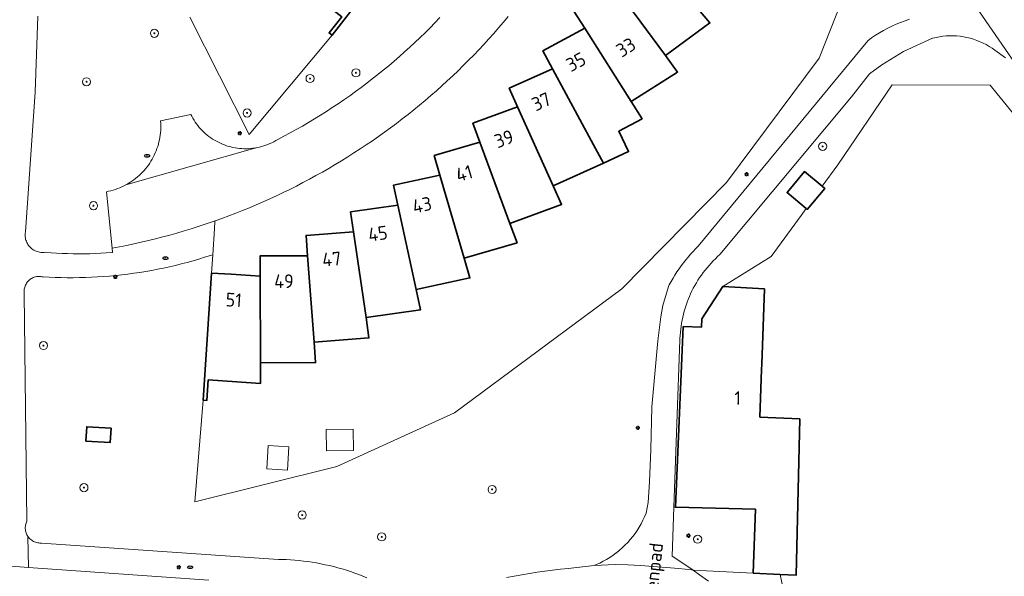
# Model space of a CAD drawing. Header units: metres. Extents: x 152610 to 160096, y 456114 to 462495.
# Tile 515 of 656: x 158088 to 158185, y 460652 to 460707. Entities that reach past the tile are written whole.
import ezdxf
from ezdxf.enums import TextEntityAlignment as Align

# ---------------------------------------------------------------- set-up
doc = ezdxf.new("R2010")
doc.units = ezdxf.units.M
doc.header["$LTSCALE"] = 0.5
doc.layers.get('0').update_dxf_attribs({"linetype": 'CONTINUOUS'})
for name, color, linetype, lineweight in [('B-PV-GR-BOOM-S', 251, 'CONTINUOUS', 25), ('B-PV-IE-MEUBILAIR-S', 251, 'CONTINUOUS', 25), ('B-PV-OG-BEBOUWING-GV', 6, 'CONTINUOUS', 35), ('B-PV-OG-BEBOUWING-T18', 1, 'CONTINUOUS', 18), ('B-PV-OG-BEBOUWING_SCHUUR-GV', 251, 'CONTINUOUS', 18), ('B-PV-OG-TERREIN_BEGROEID-GV', 251, 'CONTINUOUS', 18), ('B-PV-OG-TOPOGRAFIE-T18', 1, 'CONTINUOUS', 18), ('B-PV-VH-GESLOTENVERHARDING_ASFALT-GV', 251, 'CONTINUOUS', 18), ('B-PV-VH-HALFVERHARDING_GRAVEL-GV', 251, 'CONTINUOUS', 18), ('B-PV-VH-OPENVERHARDING_BETONSTRAATSTEEN-GV', 251, 'CONTINUOUS', 18), ('B-PV-VH-OPENVERHARDING_STRAATBAKSTEEN-GV', 251, 'CONTINUOUS', 18)]:
    doc.layers.add(name, color=color, linetype=linetype, lineweight=lineweight)
doc.styles.add('NLCS-ISO', font='NLCS-ISO.ttf')
doc.styles.add('NLCS-ISO-M750-T18', font='NLCS-ISO.ttf', dxfattribs={"height": 1.35})

# ---------------------------------------------------------------- blocks, each defined once
blk = doc.blocks.new('SIE-MEUBILAIR_PAAL_LICHTMAST-SO')
for points in [[(-0.62, 0), (-1, 0)], [(-0.71, 0.71), (-0.44, 0.44)], [(0, 1), (0, 0.62)], [(0.44, 0.44), (0.71, 0.71)], [(1, 0), (0.62, 0)], [(-0.71, -0.71), (-0.44, -0.44)], [(0, -0.62), (0, -1)], [(0.44, -0.44), (0.71, -0.71)]]:
    blk.add_lwpolyline(points)
blk.add_circle((0, 0), 0.5)
blk = doc.blocks.new('SIE-MEUBILAIR_PUT_RIOOLPUT-SO')
blk.add_ellipse((0, 0), major_axis=(1.25, 0), ratio=0.54)
at = {"style": 'NLCS-ISO'}
blk.add_text('ri', height=0.75, dxfattribs=at).set_placement((-0.04, 0.07), align=Align.MIDDLE_CENTER)
blk = doc.blocks.new('SGR-BOOM_GBKN-SO')
at = {"linetype": 'ByBlock', "lineweight": 18}
h = blk.add_hatch(color=0, dxfattribs=at)
h.dxf.hatch_style = 1
edge = h.paths.add_edge_path()
edge.add_arc((0, 0), 0.25, 0, 360)
at = {"color": 0, "linetype": 'ByBlock', "lineweight": 18}
for radius in [2, 0.25]:
    blk.add_circle((0, 0), radius, dxfattribs=at)
at = {"color": 0, "linetype": 'ByBlock', "lineweight": 18, "style": 'NLCS-ISO'}
blk.add_attdef('SOORT', (2.5, 0), '', height=1.5, dxfattribs=at)

msp = doc.modelspace()

# ---------------------------------------------------------------- linework, layer by layer
at = {"layer": 'B-PV-OG-BEBOUWING-GV', "flags": 128}
for points in [[(158124.798, 460716.351), (158122.543, 460718.096), (158116.858, 460711.732), (158115.509, 460710.222), (158117.256, 460708.869), (158119.596, 460707.057), (158118.355, 460705.455), (158118.64, 460705.234), (158126.33, 460715.164)], [(158154.563, 460707.991), (158149.038, 460714.498), (158145.26, 460711.721), (158146.444, 460710.11), (158151.498, 460703.232), (158155.873, 460706.447)], [(158151.498, 460703.232), (158146.444, 460710.11), (158142.481, 460707.605), (158143.55, 460705.914), (158148.111, 460698.701), (158152.696, 460701.6)], [(158140.368, 460701.93), (158144.414, 460694.416), (158145.374, 460692.632), (158147.865, 460693.756), (158146.905, 460695.758), (158149.193, 460696.99), (158148.111, 460698.701), (158143.55, 460705.914), (158139.421, 460703.691)], [(158144.414, 460694.416), (158140.368, 460701.93), (158136.094, 460700.001), (158136.917, 460698.179), (158140.429, 460690.4), (158145.374, 460692.632)], [(158140.429, 460690.4), (158136.917, 460698.179), (158132.519, 460696.552), (158133.212, 460694.678), (158136.171, 460686.673), (158141.262, 460688.555)], [(158136.171, 460686.673), (158133.212, 460694.678), (158128.71, 460693.362), (158129.27, 460691.443), (158131.663, 460683.251), (158136.873, 460684.773)], [(158166.948, 460690.346), (158165.201, 460691.795), (158163.474, 460689.713), (158165.356, 460688.152), (158165.472, 460688.056), (158167.199, 460690.138)], [(158131.663, 460683.251), (158129.27, 460691.443), (158124.687, 460690.446), (158125.112, 460688.492), (158126.925, 460680.154), (158126.928, 460680.154), (158132.23, 460681.308)], [(158126.925, 460680.154), (158125.112, 460688.492), (158120.471, 460687.818), (158120.758, 460685.839), (158121.986, 460677.394), (158127.358, 460678.174), (158126.928, 460680.154)], [(158121.986, 460677.394), (158120.758, 460685.839), (158116.082, 460685.491), (158116.23, 460683.496), (158116.864, 460674.988), (158122.277, 460675.391)], [(158116.864, 460674.988), (158116.23, 460683.496), (158111.541, 460683.475), (158111.548, 460681.477), (158111.589, 460672.943), (158117.015, 460672.967)], [(158108.703, 460681.667), (158106.77, 460681.79), (158105.95, 460669.258), (158106.31, 460669.236), (158106.441, 460671.256), (158109.253, 460671.071), (158111.598, 460670.919), (158111.589, 460672.943), (158111.548, 460681.477)], [(158161.252, 460680.23), (158157.152, 460680.473), (158155.075, 460677.28), (158155.055, 460676.46), (158153.253, 460676.507), (158152.468, 460658.716), (158160.366, 460658.511), (158160.141, 460652.22), (158162.792, 460652.091), (158164.378, 460652.015), (158164.734, 460667.421), (158160.796, 460667.601), (158160.966, 460672.286), (158160.985, 460672.819)], [(158096.875, 460666.489), (158094.474, 460666.636), (158094.388, 460665.237), (158096.789, 460665.09)]]:
    msp.add_lwpolyline(points, close=True, dxfattribs=at)
at = {"layer": 'B-PV-OG-BEBOUWING_SCHUUR-GV', "flags": 128}
for points in [[(158120.748, 460664.296), (158120.729, 460666.405), (158118.066, 460666.382), (158118.084, 460664.273)], [(158114.39, 460664.652), (158112.339, 460664.779), (158112.198, 460662.501), (158114.249, 460662.374)]]:
    msp.add_lwpolyline(points, close=True, dxfattribs=at)
at = {"layer": 'B-PV-OG-TERREIN_BEGROEID-GV', "flags": 128}
for points in [[(158174.026, 460721.703), (158166.632, 460702.97), (158157.495, 460690.73), (158147.188, 460680.239), (158130.71, 460668.026), (158119.104, 460662.734), (158105.106, 460659.243), (158105.95, 460669.258), (158106.77, 460681.79), (158106.888, 460683.598), (158106.654, 460683.521), (158106.085, 460683.34), (158105.513, 460683.166), (158104.939, 460683), (158104.363, 460682.842), (158103.785, 460682.691), (158103.205, 460682.549), (158102.623, 460682.414), (158102.039, 460682.286), (158101.453, 460682.167), (158100.866, 460682.055), (158100.278, 460681.952), (158099.688, 460681.856), (158099.097, 460681.768), (158098.505, 460681.688), (158097.912, 460681.616), (158097.318, 460681.552), (158096.723, 460681.496), (158096.127, 460681.448), (158095.531, 460681.408), (158094.935, 460681.376), (158094.338, 460681.351), (158093.74, 460681.335), (158093.143, 460681.327), (158092.545, 460681.327), (158091.948, 460681.335), (158091.351, 460681.35), (158090.754, 460681.374), (158090.157, 460681.406), (158090.051, 460681.431), (158089.944, 460681.447), (158089.835, 460681.456), (158089.727, 460681.457), (158089.619, 460681.45), (158089.511, 460681.435), (158089.405, 460681.412), (158089.301, 460681.381), (158089.199, 460681.343), (158089.1, 460681.297), (158089.005, 460681.244), (158088.915, 460681.184), (158088.828, 460681.118), (158088.747, 460681.046), (158088.672, 460680.968), (158088.602, 460680.884), (158088.539, 460680.796), (158088.482, 460680.703), (158088.433, 460680.606), (158088.39, 460680.506), (158088.356, 460680.404), (158088.328, 460680.298), (158088.309, 460680.192), (158088.297, 460680.083), (158088.294, 460679.975), (158088.298, 460679.866), (158088.311, 460679.758), (158088.312, 460679.751), (158088.573, 460657.351), (158088.527, 460657.252), (158088.488, 460657.15), (158088.456, 460657.046), (158088.432, 460656.939), (158088.416, 460656.831), (158088.409, 460656.722), (158088.409, 460656.613), (158088.417, 460656.504), (158088.433, 460656.396), (158088.457, 460656.29), (158088.488, 460656.185), (158088.527, 460656.084), (158088.574, 460655.985), (158088.627, 460655.89), (158088.66, 460655.839), (158088.724, 460655.751), (158088.794, 460655.667), (158088.87, 460655.589), (158088.952, 460655.516), (158089.039, 460655.45), (158089.13, 460655.391), (158089.226, 460655.338), (158089.325, 460655.292), (158089.427, 460655.254), (158089.532, 460655.223), (158089.639, 460655.2), (158089.747, 460655.185), (158089.856, 460655.178), (158089.965, 460655.179), (158090.014, 460655.182), (158113.349, 460653.57), (158113.673, 460653.563), (158114.105, 460653.548), (158114.537, 460653.524), (158114.968, 460653.493), (158115.398, 460653.453), (158115.828, 460653.406), (158116.257, 460653.35), (158116.685, 460653.287), (158117.111, 460653.216), (158117.536, 460653.136), (158117.959, 460653.049), (158118.381, 460652.955), (158118.801, 460652.852), (158119.219, 460652.742), (158119.635, 460652.623), (158120.049, 460652.498), (158120.46, 460652.364), (158120.869, 460652.223), (158121.275, 460652.075), (158121.678, 460651.919), (158122.078, 460651.755)], [(158126.33, 460715.164), (158118.64, 460705.234), (158110.468, 460695.432), (158104.623, 460706.998)], [(158089.661, 460707.108), (158089.377, 460699.618), (158088.427, 460685.84), (158088.41, 460685.724), (158088.402, 460685.607), (158088.401, 460685.49), (158088.408, 460685.373), (158088.423, 460685.256), (158088.446, 460685.141), (158088.477, 460685.028), (158088.516, 460684.918), (158088.562, 460684.81), (158088.615, 460684.705), (158088.675, 460684.605), (158088.742, 460684.508), (158088.815, 460684.417), (158088.894, 460684.33), (158088.98, 460684.25), (158089.07, 460684.175), (158089.165, 460684.107), (158089.265, 460684.045), (158089.369, 460683.99), (158089.476, 460683.943), (158089.586, 460683.903), (158089.699, 460683.87), (158089.813, 460683.845), (158089.929, 460683.828), (158090.046, 460683.819), (158090.163, 460683.818), (158090.28, 460683.825), (158090.397, 460683.84), (158090.418, 460683.844), (158090.959, 460683.797), (158091.5, 460683.759), (158092.042, 460683.728), (158092.585, 460683.706), (158093.128, 460683.691), (158093.67, 460683.685), (158094.213, 460683.686), (158094.756, 460683.695), (158095.299, 460683.713), (158095.841, 460683.738), (158096.383, 460683.772), (158096.924, 460683.813), (158097.001, 460683.82), (158096.979, 460684.235), (158096.4, 460689.81), (158096.624, 460689.855), (158096.847, 460689.907), (158097.067, 460689.968), (158097.285, 460690.036), (158097.501, 460690.111), (158097.714, 460690.194), (158097.924, 460690.285), (158098.13, 460690.383), (158098.334, 460690.488), (158098.533, 460690.6), (158098.728, 460690.719), (158098.919, 460690.844), (158099.105, 460690.977), (158099.287, 460691.115), (158099.464, 460691.26), (158099.635, 460691.411), (158099.801, 460691.568), (158099.962, 460691.731), (158100.117, 460691.899), (158100.265, 460692.073), (158100.408, 460692.251), (158100.544, 460692.435), (158100.674, 460692.623), (158100.797, 460692.816), (158100.913, 460693.012), (158101.023, 460693.213), (158101.125, 460693.418), (158101.22, 460693.626), (158101.308, 460693.837), (158101.388, 460694.051), (158101.461, 460694.267), (158101.526, 460694.486), (158101.583, 460694.708), (158101.633, 460694.931), (158101.674, 460695.155), (158101.708, 460695.382), (158101.734, 460695.609), (158101.752, 460695.837), (158101.762, 460696.065), (158101.764, 460696.293), (158101.758, 460696.522), (158101.744, 460696.75), (158101.74, 460696.8), (158104.72, 460697.43), (158104.819, 460697.235), (158104.924, 460697.043), (158105.037, 460696.855), (158105.156, 460696.672), (158105.282, 460696.493), (158105.414, 460696.318), (158105.553, 460696.149), (158105.698, 460695.985), (158105.848, 460695.826), (158106.005, 460695.673), (158106.166, 460695.526), (158106.334, 460695.384), (158106.506, 460695.249), (158106.683, 460695.121), (158106.864, 460694.998), (158107.05, 460694.883), (158107.24, 460694.774), (158107.434, 460694.673), (158107.632, 460694.578), (158107.832, 460694.491), (158108.036, 460694.412), (158108.243, 460694.339), (158108.452, 460694.275), (158108.663, 460694.218), (158108.876, 460694.169), (158109.091, 460694.127), (158109.308, 460694.094), (158109.525, 460694.068), (158109.743, 460694.051), (158109.962, 460694.041), (158110.181, 460694.039), (158110.399, 460694.046), (158110.618, 460694.06), (158110.835, 460694.082), (158111.052, 460694.113), (158111.268, 460694.151), (158111.482, 460694.197), (158111.694, 460694.251), (158111.904, 460694.312), (158112.111, 460694.382), (158112.316, 460694.458), (158112.519, 460694.543), (158112.717, 460694.634), (158112.913, 460694.733), (158113.104, 460694.838), (158113.29, 460694.95), (158113.903, 460695.272), (158114.512, 460695.6), (158115.118, 460695.936), (158115.72, 460696.279), (158116.317, 460696.628), (158116.911, 460696.985), (158117.5, 460697.348), (158118.085, 460697.718), (158118.666, 460698.095), (158119.243, 460698.478), (158119.815, 460698.869), (158120.382, 460699.265), (158120.945, 460699.668), (158121.503, 460700.078), (158122.057, 460700.494), (158122.605, 460700.917), (158123.149, 460701.346), (158123.687, 460701.781), (158124.221, 460702.222), (158124.749, 460702.67), (158125.272, 460703.123), (158125.79, 460703.582), (158126.303, 460704.048), (158126.81, 460704.519), (158127.312, 460704.997), (158127.808, 460705.479), (158128.298, 460705.968), (158128.783, 460706.462), (158129.262, 460706.962)], [(158135.814, 460651.787), (158136.57, 460651.927), (158137.328, 460652.059), (158138.087, 460652.184), (158138.848, 460652.3), (158139.61, 460652.408), (158140.372, 460652.509), (158141.136, 460652.601), (158141.901, 460652.686), (158144.456, 460652.96), (158144.678, 460653.052), (158145.025, 460653.209), (158145.365, 460653.38), (158145.698, 460653.566), (158146.023, 460653.765), (158146.34, 460653.978), (158146.647, 460654.204), (158146.677, 460654.228), (158146.944, 460654.442), (158147.231, 460654.693), (158147.507, 460654.956), (158147.772, 460655.229), (158148.026, 460655.514), (158148.267, 460655.81), (158148.495, 460656.115), (158148.711, 460656.429), (158148.913, 460656.752), (158149.102, 460657.083), (158149.276, 460657.422), (158149.436, 460657.768), (158149.582, 460658.12), (158149.787, 460659.179), (158149.912, 460661.21), (158150.06, 460664.404), (158150.138, 460668.617), (158150.758, 460675.121), (158151.053, 460677.476), (158151.249, 460678.602), (158151.779, 460680.468), (158151.872, 460680.643), (158152.052, 460680.962), (158152.238, 460681.278), (158152.431, 460681.589), (158152.63, 460681.895), (158152.837, 460682.198), (158153.05, 460682.496), (158153.269, 460682.789), (158153.495, 460683.077), (158153.727, 460683.36), (158153.965, 460683.638), (158154.209, 460683.911), (158154.459, 460684.178), (158154.715, 460684.44), (158171.438, 460704.692), (158171.813, 460704.965), (158172.197, 460705.225), (158172.59, 460705.472), (158172.991, 460705.705), (158173.4, 460705.924), (158173.816, 460706.128), (158174.239, 460706.319), (158174.668, 460706.494), (158175.103, 460706.655), (158175.543, 460706.801)], [(158185.017, 460702.987), (158183.966, 460703.755), (158183.688, 460703.951), (158183.401, 460704.133), (158183.106, 460704.302), (158182.803, 460704.457), (158182.177, 460704.723), (158181.856, 460704.834), (158181.529, 460704.93), (158181.199, 460705.01), (158180.865, 460705.074), (158180.528, 460705.123), (158180.19, 460705.156), (158179.85, 460705.173), (158179.51, 460705.174), (158179.171, 460705.159), (158178.832, 460705.128), (158178.495, 460705.08), (158178.161, 460705.018), (158177.83, 460704.939), (158177.793, 460704.93), (158174.939, 460703.631), (158172.81, 460702.306), (158171.593, 460701.424), (158169.82, 460699.157), (158156.861, 460683.618), (158156.635, 460683.415), (158156.414, 460683.206), (158156.199, 460682.991), (158155.99, 460682.771), (158155.786, 460682.545), (158155.589, 460682.314), (158155.398, 460682.078), (158155.213, 460681.837), (158155.034, 460681.591), (158154.862, 460681.341), (158154.697, 460681.086), (158154.538, 460680.826), (158154.386, 460680.563), (158154.241, 460680.296), (158154.104, 460680.025), (158153.973, 460679.751), (158153.85, 460679.473), (158153.734, 460679.192), (158153.626, 460678.908), (158153.525, 460678.622), (158153.431, 460678.332), (158153.345, 460678.041), (158153.267, 460677.747), (158153.197, 460677.451), (158153.135, 460677.154), (158153.08, 460676.855), (158153.033, 460676.555), (158152.994, 460676.253), (158152.964, 460675.951), (158152.941, 460675.648), (158152.926, 460675.345), (158152.921, 460675.179), (158152.323, 460658.721), (158152.468, 460658.716), (158153.253, 460676.507), (158155.055, 460676.46), (158155.075, 460677.28), (158157.152, 460680.473), (158161.924, 460683.42), (158164.86, 460687.468), (158165.356, 460688.152), (158163.474, 460689.713), (158165.201, 460691.795), (158166.948, 460690.346), (158168.48, 460692.46), (158173.831, 460700.354), (158183.496, 460700.312), (158184.182, 460699.462), (158188.568, 460694.049)], [(158163.451, 460648.939), (158162.792, 460652.091), (158160.141, 460652.22), (158154.222, 460652.508), (158154.864, 460652.055), (158155.747, 460651.41)]]:
    msp.add_lwpolyline(points, dxfattribs=at)
msp.add_lwpolyline([(158096.875, 460666.489), (158096.789, 460665.09), (158094.388, 460665.237), (158094.474, 460666.636)], close=True, dxfattribs=at)
at = {"layer": 'B-PV-VH-GESLOTENVERHARDING_ASFALT-GV', "flags": 128}
for points in [[(158180.545, 460710.32), (158186.549, 460701.598)], [(158186.549, 460701.598), (158180.545, 460710.32)], [(158175.543, 460706.801), (158175.103, 460706.655), (158174.668, 460706.494), (158174.239, 460706.319), (158173.816, 460706.128), (158173.4, 460705.924), (158172.991, 460705.705), (158172.59, 460705.472), (158172.197, 460705.225), (158171.813, 460704.965), (158171.438, 460704.692), (158154.715, 460684.44), (158154.459, 460684.178), (158154.209, 460683.911), (158153.965, 460683.638), (158153.727, 460683.36), (158153.495, 460683.077), (158153.269, 460682.789), (158153.05, 460682.496), (158152.837, 460682.198), (158152.63, 460681.895), (158152.431, 460681.589), (158152.238, 460681.278), (158152.052, 460680.962), (158151.872, 460680.643), (158151.779, 460680.468), (158151.249, 460678.602), (158151.053, 460677.476), (158150.758, 460675.121), (158150.138, 460668.617), (158150.06, 460664.404), (158149.912, 460661.21), (158149.787, 460659.179), (158149.582, 460658.12), (158149.436, 460657.768), (158149.276, 460657.422), (158149.102, 460657.083), (158148.913, 460656.752), (158148.711, 460656.429), (158148.495, 460656.115), (158148.267, 460655.81), (158148.026, 460655.514), (158147.772, 460655.229), (158147.507, 460654.956), (158147.231, 460654.693), (158146.944, 460654.442), (158146.677, 460654.228), (158146.647, 460654.204), (158146.34, 460653.978), (158146.023, 460653.765), (158145.698, 460653.566), (158145.365, 460653.38), (158145.025, 460653.209), (158144.678, 460653.052), (158144.456, 460652.96), (158146.538, 460653.07), (158147.792, 460653.02), (158149.045, 460652.953), (158150.298, 460652.871), (158151.549, 460652.772), (158152.799, 460652.658), (158154.047, 460652.528), (158154.222, 460652.508), (158153.192, 460653.212), (158152.147, 460653.895), (158152.323, 460658.721), (158152.921, 460675.179), (158152.926, 460675.345), (158152.941, 460675.648), (158152.964, 460675.951), (158152.994, 460676.253), (158153.033, 460676.555), (158153.08, 460676.855), (158153.135, 460677.154), (158153.197, 460677.451), (158153.267, 460677.747), (158153.345, 460678.041), (158153.431, 460678.332), (158153.525, 460678.622), (158153.626, 460678.908), (158153.734, 460679.192), (158153.85, 460679.473), (158153.973, 460679.751), (158154.104, 460680.025), (158154.241, 460680.296), (158154.386, 460680.563), (158154.538, 460680.826), (158154.697, 460681.086), (158154.862, 460681.341), (158155.034, 460681.591), (158155.213, 460681.837), (158155.398, 460682.078), (158155.589, 460682.314), (158155.786, 460682.545), (158155.99, 460682.771), (158156.199, 460682.991), (158156.414, 460683.206), (158156.635, 460683.415), (158156.861, 460683.618), (158169.82, 460699.157), (158171.593, 460701.424), (158172.81, 460702.306), (158174.939, 460703.631), (158177.793, 460704.93), (158177.83, 460704.939), (158178.161, 460705.018), (158178.495, 460705.08), (158178.832, 460705.128), (158179.171, 460705.159), (158179.51, 460705.174), (158179.85, 460705.173), (158180.19, 460705.156), (158180.528, 460705.123), (158180.865, 460705.074), (158181.199, 460705.01), (158181.529, 460704.93), (158181.856, 460704.834), (158182.177, 460704.723), (158182.803, 460704.457), (158183.106, 460704.302), (158183.401, 460704.133), (158183.688, 460703.951), (158183.966, 460703.755), (158185.017, 460702.987)], [(158122.078, 460651.755), (158121.678, 460651.919), (158121.275, 460652.075), (158120.869, 460652.223), (158120.46, 460652.364), (158120.049, 460652.498), (158119.635, 460652.623), (158119.219, 460652.742), (158118.801, 460652.852), (158118.381, 460652.955), (158117.959, 460653.049), (158117.536, 460653.136), (158117.111, 460653.216), (158116.685, 460653.287), (158116.257, 460653.35), (158115.828, 460653.406), (158115.398, 460653.453), (158114.968, 460653.493), (158114.537, 460653.524), (158114.105, 460653.548), (158113.673, 460653.563), (158113.349, 460653.57), (158090.014, 460655.182), (158089.965, 460655.179), (158089.856, 460655.178), (158089.747, 460655.185), (158089.639, 460655.2), (158089.532, 460655.223), (158089.427, 460655.254), (158089.325, 460655.292), (158089.226, 460655.338), (158089.13, 460655.391), (158089.039, 460655.45), (158088.952, 460655.516), (158088.87, 460655.589), (158088.794, 460655.667), (158088.724, 460655.751), (158088.66, 460655.839), (158088.712, 460652.778), (158106.502, 460651.519)], [(158155.747, 460651.41), (158154.864, 460652.055), (158154.222, 460652.508), (158154.047, 460652.528), (158152.799, 460652.658), (158151.549, 460652.772), (158150.298, 460652.871), (158149.045, 460652.953), (158147.792, 460653.02), (158146.538, 460653.07), (158144.456, 460652.96), (158141.901, 460652.686), (158141.136, 460652.601), (158140.372, 460652.509), (158139.61, 460652.408), (158138.848, 460652.3), (158138.087, 460652.184), (158137.328, 460652.059), (158136.57, 460651.927), (158135.814, 460651.787)]]:
    msp.add_lwpolyline(points, dxfattribs=at)
at = {"layer": 'B-PV-VH-HALFVERHARDING_GRAVEL-GV', "flags": 128}
msp.add_lwpolyline([(158086.16, 460652.958), (158088.712, 460652.778), (158088.66, 460655.839), (158088.627, 460655.89), (158088.574, 460655.985), (158088.527, 460656.084), (158088.488, 460656.185), (158088.457, 460656.29), (158088.433, 460656.396), (158088.417, 460656.504), (158088.409, 460656.613), (158088.409, 460656.722), (158088.416, 460656.831), (158088.432, 460656.939), (158088.456, 460657.046), (158088.488, 460657.15), (158088.527, 460657.252), (158088.573, 460657.351), (158088.312, 460679.751), (158088.311, 460679.758), (158088.298, 460679.866), (158088.294, 460679.975), (158088.297, 460680.083), (158088.309, 460680.192), (158088.328, 460680.298), (158088.356, 460680.404), (158088.39, 460680.506), (158088.433, 460680.606), (158088.482, 460680.703), (158088.539, 460680.796), (158088.602, 460680.884), (158088.672, 460680.968), (158088.747, 460681.046), (158088.828, 460681.118), (158088.915, 460681.184), (158089.005, 460681.244), (158089.1, 460681.297), (158089.199, 460681.343), (158089.301, 460681.381), (158089.405, 460681.412), (158089.511, 460681.435), (158089.619, 460681.45), (158089.727, 460681.457), (158089.835, 460681.456), (158089.944, 460681.447), (158090.051, 460681.431), (158090.157, 460681.406), (158090.754, 460681.374), (158091.351, 460681.35), (158091.948, 460681.335), (158092.545, 460681.327), (158093.143, 460681.327), (158093.74, 460681.335), (158094.338, 460681.351), (158094.935, 460681.376), (158095.531, 460681.408), (158096.127, 460681.448), (158096.723, 460681.496), (158097.318, 460681.552), (158097.912, 460681.616), (158098.505, 460681.688), (158099.097, 460681.768), (158099.688, 460681.856), (158100.278, 460681.952), (158100.866, 460682.055), (158101.453, 460682.167), (158102.039, 460682.286), (158102.623, 460682.414), (158103.205, 460682.549), (158103.785, 460682.691), (158104.363, 460682.842), (158104.939, 460683), (158105.513, 460683.166), (158106.085, 460683.34), (158106.654, 460683.521), (158106.888, 460683.598), (158107.054, 460686.133), (158107.073, 460686.917), (158106.825, 460686.83), (158106.136, 460686.594), (158105.444, 460686.367), (158104.751, 460686.146), (158104.054, 460685.934), (158103.356, 460685.729), (158102.655, 460685.532), (158101.952, 460685.343), (158101.247, 460685.161), (158100.54, 460684.987), (158099.831, 460684.821), (158099.121, 460684.663), (158098.408, 460684.512), (158097.694, 460684.37), (158096.979, 460684.235), (158097.001, 460683.82), (158096.924, 460683.813), (158096.383, 460683.772), (158095.841, 460683.738), (158095.299, 460683.713), (158094.756, 460683.695), (158094.213, 460683.686), (158093.67, 460683.685), (158093.128, 460683.691), (158092.585, 460683.706), (158092.042, 460683.728), (158091.5, 460683.759), (158090.959, 460683.797), (158090.418, 460683.844), (158090.397, 460683.84), (158090.28, 460683.825), (158090.163, 460683.818), (158090.046, 460683.819), (158089.929, 460683.828), (158089.813, 460683.845), (158089.699, 460683.87), (158089.586, 460683.903), (158089.476, 460683.943), (158089.369, 460683.99), (158089.265, 460684.045), (158089.165, 460684.107), (158089.07, 460684.175), (158088.98, 460684.25), (158088.894, 460684.33), (158088.815, 460684.417), (158088.742, 460684.508), (158088.675, 460684.605), (158088.615, 460684.705), (158088.562, 460684.81), (158088.516, 460684.918), (158088.477, 460685.028), (158088.446, 460685.141), (158088.423, 460685.256), (158088.408, 460685.373), (158088.401, 460685.49), (158088.402, 460685.607), (158088.41, 460685.724), (158088.427, 460685.84), (158089.377, 460699.618), (158089.661, 460707.108)], dxfattribs=at)
at = {"layer": 'B-PV-VH-OPENVERHARDING_BETONSTRAATSTEEN-GV', "flags": 128}
msp.add_lwpolyline([(158106.502, 460651.519), (158088.712, 460652.778), (158086.16, 460652.958)], dxfattribs=at)
at = {"layer": 'B-PV-VH-OPENVERHARDING_STRAATBAKSTEEN-GV', "flags": 128}
msp.add_lwpolyline([(158129.262, 460706.962), (158128.783, 460706.462), (158128.298, 460705.968), (158127.808, 460705.479), (158127.312, 460704.997), (158126.81, 460704.519), (158126.303, 460704.048), (158125.79, 460703.582), (158125.272, 460703.123), (158124.749, 460702.67), (158124.221, 460702.222), (158123.687, 460701.781), (158123.149, 460701.346), (158122.605, 460700.917), (158122.057, 460700.494), (158121.503, 460700.078), (158120.945, 460699.668), (158120.382, 460699.265), (158119.815, 460698.869), (158119.243, 460698.478), (158118.666, 460698.095), (158118.085, 460697.718), (158117.5, 460697.348), (158116.911, 460696.985), (158116.317, 460696.628), (158115.72, 460696.279), (158115.118, 460695.936), (158114.512, 460695.6), (158113.903, 460695.272), (158113.29, 460694.95), (158113.104, 460694.838), (158112.913, 460694.733), (158112.717, 460694.634), (158112.519, 460694.543), (158112.316, 460694.458), (158112.111, 460694.382), (158111.904, 460694.312), (158111.694, 460694.251), (158111.482, 460694.197), (158111.268, 460694.151), (158098.334, 460690.488), (158098.13, 460690.383), (158097.924, 460690.285), (158097.714, 460690.194), (158097.501, 460690.111), (158097.285, 460690.036), (158097.067, 460689.968), (158096.847, 460689.907), (158096.624, 460689.855), (158096.4, 460689.81), (158096.979, 460684.235), (158097.694, 460684.37), (158098.408, 460684.512), (158099.121, 460684.663), (158099.831, 460684.821), (158100.54, 460684.987), (158101.247, 460685.161), (158101.952, 460685.343), (158102.655, 460685.532), (158103.356, 460685.729), (158104.054, 460685.934), (158104.751, 460686.146), (158105.444, 460686.367), (158106.136, 460686.594), (158106.825, 460686.83), (158107.073, 460686.917), (158107.106, 460686.928), (158107.791, 460687.174), (158108.473, 460687.427), (158109.152, 460687.688), (158109.828, 460687.956), (158110.501, 460688.232), (158111.171, 460688.515), (158111.838, 460688.806), (158112.502, 460689.103), (158113.162, 460689.408), (158113.819, 460689.721), (158114.473, 460690.04), (158115.123, 460690.367), (158115.769, 460690.701), (158116.412, 460691.041), (158117.051, 460691.389), (158117.686, 460691.744), (158118.317, 460692.106), (158118.944, 460692.475), (158119.567, 460692.851), (158120.186, 460693.233), (158120.801, 460693.623), (158121.411, 460694.019), (158122.016, 460694.421), (158122.618, 460694.831), (158123.215, 460695.247), (158123.807, 460695.669), (158124.394, 460696.098), (158124.977, 460696.534), (158125.555, 460696.975), (158126.128, 460697.423), (158126.696, 460697.878), (158127.26, 460698.338), (158127.818, 460698.805), (158128.37, 460699.278), (158128.918, 460699.757), (158129.46, 460700.242), (158129.997, 460700.733), (158130.529, 460701.229), (158131.055, 460701.732), (158131.575, 460702.24), (158132.09, 460702.754), (158132.599, 460703.274), (158133.102, 460703.799), (158133.6, 460704.33), (158134.092, 460704.866), (158134.578, 460705.407), (158135.057, 460705.954), (158135.531, 460706.506), (158135.999, 460707.064)], dxfattribs=at)
msp.add_lwpolyline([(158104.819, 460697.235), (158104.72, 460697.43), (158101.74, 460696.8), (158101.744, 460696.75), (158101.758, 460696.522), (158101.764, 460696.293), (158101.762, 460696.065), (158101.752, 460695.837), (158101.734, 460695.609), (158101.708, 460695.382), (158101.674, 460695.155), (158101.633, 460694.931), (158101.583, 460694.708), (158101.526, 460694.486), (158101.461, 460694.267), (158101.388, 460694.051), (158101.308, 460693.837), (158101.22, 460693.626), (158101.125, 460693.418), (158101.023, 460693.213), (158100.913, 460693.012), (158100.797, 460692.816), (158100.674, 460692.623), (158100.544, 460692.435), (158100.408, 460692.251), (158100.265, 460692.073), (158100.117, 460691.899), (158099.962, 460691.731), (158099.801, 460691.568), (158099.635, 460691.411), (158099.464, 460691.26), (158099.287, 460691.115), (158099.105, 460690.977), (158098.919, 460690.844), (158098.728, 460690.719), (158098.533, 460690.6), (158098.334, 460690.488), (158111.268, 460694.151), (158111.052, 460694.113), (158110.835, 460694.082), (158110.618, 460694.06), (158110.399, 460694.046), (158110.181, 460694.039), (158109.962, 460694.041), (158109.743, 460694.051), (158109.525, 460694.068), (158109.308, 460694.094), (158109.091, 460694.127), (158108.876, 460694.169), (158108.663, 460694.218), (158108.452, 460694.275), (158108.243, 460694.339), (158108.036, 460694.412), (158107.832, 460694.491), (158107.632, 460694.578), (158107.434, 460694.673), (158107.24, 460694.774), (158107.05, 460694.883), (158106.864, 460694.998), (158106.683, 460695.121), (158106.506, 460695.249), (158106.334, 460695.384), (158106.166, 460695.526), (158106.005, 460695.673), (158105.848, 460695.826), (158105.698, 460695.985), (158105.553, 460696.149), (158105.414, 460696.318), (158105.282, 460696.493), (158105.156, 460696.672), (158105.037, 460696.855), (158104.924, 460697.043)], close=True, dxfattribs=at)

# ---------------------------------------------------------------- block references
at = {"layer": 'B-PV-GR-BOOM-S', "xscale": 0.2, "yscale": 0.2, "zscale": 0.2}
for p in [(158101.135, 460705.418), (158116.473, 460700.96), (158120.993, 460701.525), (158094.445, 460700.642), (158110.268, 460697.564), (158166.986, 460694.275), (158095.129, 460688.43), (158090.203, 460674.643), (158094.189, 460660.642), (158134.414, 460660.46), (158115.697, 460657.94), (158123.532, 460655.791), (158154.671, 460655.558)]:
    msp.add_blockref('SGR-BOOM_GBKN-SO', p, dxfattribs=at)
at = {"layer": 'B-PV-IE-MEUBILAIR-S', "xscale": 0.2, "yscale": 0.2, "zscale": 0.2}
for name, p in [('SIE-MEUBILAIR_PAAL_LICHTMAST-SO', (158109.543, 460695.566)), ('SIE-MEUBILAIR_PUT_RIOOLPUT-SO', (158100.407, 460693.34)), ('SIE-MEUBILAIR_PAAL_LICHTMAST-SO', (158159.493, 460691.536)), ('SIE-MEUBILAIR_PUT_RIOOLPUT-SO', (158102.22, 460683.25)), ('SIE-MEUBILAIR_PAAL_LICHTMAST-SO', (158097.283, 460681.407)), ('SIE-MEUBILAIR_PAAL_LICHTMAST-SO', (158148.772, 460666.539)), ('SIE-MEUBILAIR_PAAL_LICHTMAST-SO', (158153.753, 460655.906)), ('SIE-MEUBILAIR_PAAL_LICHTMAST-SO', (158103.533, 460652.796)), ('SIE-MEUBILAIR_PUT_RIOOLPUT-SO', (158104.65, 460652.79))]:
    msp.add_blockref(name, p, dxfattribs=at)

# ---------------------------------------------------------------- texts
at = {"layer": 'B-PV-OG-BEBOUWING-T18', "style": 'NLCS-ISO-M750-T18'}
for s, rotation, p in [('33', 32.3, (158147.589, 460704.04)), ('35', 28.3, (158142.671, 460702.601)), ('37', 24.3, (158139.259, 460698.687)), ('39', 20.3, (158135.585, 460695.021)), ('41', 16.3, (158131.662, 460691.62)), ('43', 12.3, (158127.51, 460688.502)), ('45', 8.3, (158123.151, 460685.681)), ('47', 4.2, (158118.606, 460683.172)), ('49', 0.2, (158113.897, 460680.986)), ('51', 356.2, (158108.958, 460679.14)), ('1', 358.7, (158158.601, 460669.472))]:
    msp.add_text(s, height=1.35, rotation=rotation, dxfattribs=at).set_placement(p, align=Align.MIDDLE)
at = {"layer": 'B-PV-OG-TOPOGRAFIE-T18', "style": 'NLCS-ISO-M750-T18'}
msp.add_text('Dolomietenpad', height=1.35, rotation=83.8, dxfattribs=at).set_placement((158150.184, 460649.524), align=Align.MIDDLE)

doc.saveas('drawing.dxf')
